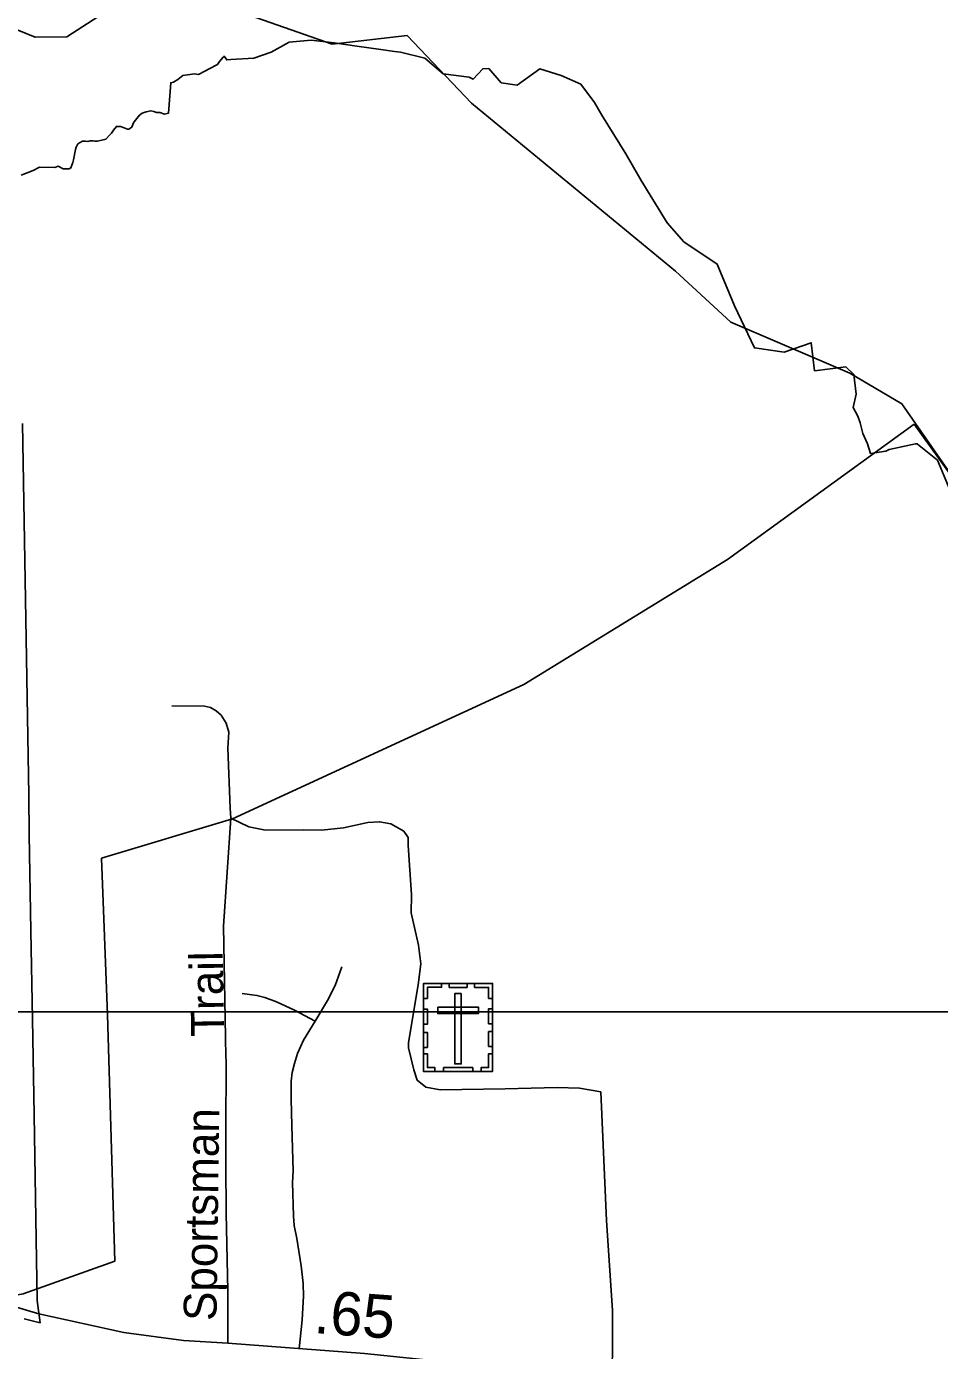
# Model space of a CAD drawing. Extents: x 2220236 to 2384410, y 720751 to 894131.
# Drawn here: x 2340366 to 2343003, y 815997 to 819820 of the extents above; entities that cross this region are included whole.
import ezdxf

# ---------------------------------------------------------------- set-up
doc = ezdxf.new("R2010")
doc.units = 0
for name, color, linetype in [('Exist Boundary Political City Limit New', 7, 'Continuous'), ('Exist Boundary Political City Limit Old', 7, 'Continuous'), ('Exist Cultural Cemetery CELL', 7, 'Continuous'), ('Exist Hydrographic Creek Single Shore', 7, 'Continuous'), ('Exist Road Non-System Type 51', 7, 'Continuous'), ('Exist Road Non-System Type 51 Label', 7, 'Continuous'), ('Exist Road Secondary Mileage Hundredths English Label', 7, 'Continuous'), ('Exist Road Secondary Type 51 Attributed', 7, 'Continuous'), ('Map Preparation Boundary City Limit Buffer Line', 7, 'Continuous'), ('Map Preparation Inset Cut Line', 7, 'Continuous')]:
    doc.layers.add(name, color=color, linetype=linetype)

msp = doc.modelspace()

# ---------------------------------------------------------------- linework, layer by layer
at = {"layer": 'Exist Boundary Political City Limit New'}
for points in [[(2340351.5, 819391.4), (2340386.2, 819404.8), (2340404, 819414.6), (2340448.5, 819413.5), (2340458, 819416.6), (2340472.8, 819409.3), (2340490, 819409.2), (2340494.2, 819412), (2340499.8, 819427.6), (2340501.8, 819435.6), (2340507.5, 819464.8), (2340510.2, 819472.3), (2340514.8, 819481.1), (2340528, 819489), (2340536.8, 819488.9), (2340543.8, 819488.5), (2340550.5, 819490.4), (2340558.8, 819490.4), (2340563.8, 819489.6), (2340571.8, 819489.5), (2340592, 819493.8), (2340596, 819494.9), (2340607, 819507.7), (2340611.5, 819512.1), (2340617.5, 819521.2), (2340626, 819531.6), (2340638, 819531.9), (2340648.8, 819527.8), (2340657.8, 819523.8), (2340661.8, 819523.7), (2340670.8, 819530.1), (2340674, 819540.4), (2340677.5, 819544.8), (2340688.5, 819559.9), (2340693, 819563.9), (2340700.2, 819570.2), (2340711.8, 819574.2), (2340725.8, 819576.9), (2340734.5, 819575.2), (2340741.8, 819572), (2340751.8, 819571.9), (2340764.5, 819567.4), (2340776.5, 819570.5), (2340783, 819657.7), (2340790.8, 819659.3), (2340803.5, 819667.6), (2340818, 819678.8), (2340824.8, 819679.5), (2340851.2, 819683.3), (2340863.2, 819682), (2340881.2, 819691.1), (2340893.8, 819697.8), (2340917.5, 819710.4), (2340923.5, 819718.8), (2340934.2, 819731.6), (2340937.2, 819734.8), (2340944.5, 819723.8), (2340956.8, 819725.4), (2341022.8, 819729.1), (2341073.2, 819746), (2341125.2, 819775.4), (2341188.5, 819780.6), (2341254.5, 819773.5), (2341320.2, 819763.9), (2341389.2, 819753.6), (2341429.2, 819748.3), (2341446.5, 819746.1), (2341516.8, 819728.9), (2341570, 819683.8), (2341644.2, 819674.2), (2341656.5, 819668.1), (2341684, 819698.4), (2341701.2, 819698.7), (2341737.2, 819657.7), (2341783.5, 819651), (2341848.2, 819697.9), (2341909.8, 819678.4), (2341967, 819654.1), (2342006.2, 819601), (2342027.8, 819564.1), (2342096.5, 819452.4), (2342140.8, 819375.2), (2342216.2, 819253.5), (2342264, 819198.8), (2342360.8, 819134.2), (2342411.2, 819013.9), (2342468, 818892.2), (2342554.5, 818880.1), (2342632.2, 818907), (2342641.8, 818825.6), (2342732.5, 818837.2), (2342755.5, 818815.1), (2342762.2, 818758.4), (2342753.5, 818720.4), (2342767.2, 818694.9), (2342773.2, 818675.8), (2342781.2, 818645.4), (2342794.5, 818615), (2342803, 818587.4), (2342847.2, 818593.9), (2342857.2, 818598.4), (2342933.5, 818615), (2342936.2, 818615), (2342938.2, 818615.4), (2342939.5, 818614.4), (2342996.8, 818568.3), (2343035, 818475.2)], [(2343035, 818475.2), (2342996.8, 818568.3), (2342939.5, 818614.4), (2342938.2, 818615.4), (2342936.2, 818615), (2342933.5, 818615), (2342857.2, 818598.4), (2342847.2, 818593.9), (2342803, 818587.4), (2342794.5, 818615), (2342781.2, 818645.4), (2342773.2, 818675.8), (2342767.2, 818694.9), (2342753.5, 818720.4), (2342762.2, 818758.4), (2342755.5, 818815.1), (2342732.5, 818837.2), (2342641.8, 818825.6), (2342632.2, 818907), (2342554.5, 818880.1), (2342468, 818892.2), (2342411.2, 819013.9), (2342360.8, 819134.2), (2342264, 819198.8), (2342216.2, 819253.5), (2342140.8, 819375.2), (2342096.5, 819452.4), (2342027.8, 819564.1), (2342006.2, 819601), (2341967, 819654.1), (2341909.8, 819678.4), (2341848.2, 819697.9), (2341783.5, 819651), (2341737.2, 819657.7), (2341701.2, 819698.7), (2341684, 819698.4), (2341656.5, 819668.1), (2341644.2, 819674.2), (2341570, 819683.8), (2341516.8, 819728.9), (2341446.5, 819746.1), (2341429.2, 819748.3), (2341389.2, 819753.6), (2341320.2, 819763.9), (2341254.5, 819773.5), (2341188.5, 819780.6), (2341125.2, 819775.4), (2341073.2, 819746), (2341022.8, 819729.1), (2340956.8, 819725.4), (2340944.5, 819723.8), (2340937.2, 819734.8), (2340934.2, 819731.6), (2340923.5, 819718.8), (2340917.5, 819710.4), (2340893.8, 819697.8), (2340881.2, 819691.1), (2340863.2, 819682), (2340851.2, 819683.3), (2340824.8, 819679.5), (2340818, 819678.8), (2340803.5, 819667.6), (2340790.8, 819659.3), (2340783, 819657.7), (2340776.5, 819570.5), (2340764.5, 819567.4), (2340751.8, 819571.9), (2340741.8, 819572), (2340734.5, 819575.2), (2340725.8, 819576.9), (2340711.8, 819574.2), (2340700.2, 819570.2), (2340693, 819563.9), (2340688.5, 819559.9), (2340677.5, 819544.8), (2340674, 819540.4), (2340670.8, 819530.1), (2340661.8, 819523.7), (2340657.8, 819523.8), (2340648.8, 819527.8), (2340638, 819531.9), (2340626, 819531.6), (2340617.5, 819521.2), (2340611.5, 819512.1), (2340607, 819507.7), (2340596, 819494.9), (2340592, 819493.8), (2340571.8, 819489.5), (2340563.8, 819489.6), (2340558.8, 819490.4), (2340550.5, 819490.4), (2340543.8, 819488.5), (2340536.8, 819488.9), (2340528, 819489), (2340514.8, 819481.1), (2340510.2, 819472.3), (2340507.5, 819464.8), (2340501.8, 819435.6), (2340499.8, 819427.6), (2340494.2, 819412), (2340490, 819409.2), (2340472.8, 819409.3), (2340458, 819416.6), (2340448.5, 819413.5), (2340404, 819414.6), (2340386.2, 819404.8), (2340351.5, 819391.4)], [(2340359.8, 816088.4), (2340405.8, 816077.3), (2340397.2, 816141.4), (2340393.2, 816378.6), (2340388.2, 816677.2), (2340383.5, 816954.2), (2340379.2, 817208.9), (2340374.5, 817485.6), (2340372.8, 817600.8), (2340355, 818674.1)], [(2340355, 818674.1), (2340372.8, 817600.8), (2340374.5, 817485.6), (2340379.2, 817208.9), (2340383.5, 816954.2), (2340388.2, 816677.2), (2340393.2, 816378.6), (2340397.2, 816141.4), (2340405.8, 816077.3), (2340359.8, 816088.4)]]:
    msp.add_lwpolyline(points, dxfattribs=at)
at = {"layer": 'Exist Boundary Political City Limit Old'}
for points in [[(2342929.9, 818672.1), (2342390.1, 818280.9), (2341802.5, 817919.9), (2340961.2, 817532.3), (2340582.6, 817418.9)], [(2342929.9, 818672.1), (2342390.1, 818280.9), (2341802.5, 817919.9), (2340961.2, 817532.3), (2340582.6, 817418.9)], [(2344262, 817879.4), (2344011.4, 818044), (2343719.4, 818048.5), (2343089.3, 818449.4), (2342929.9, 818672.1)], [(2344262, 817879.4), (2344011.4, 818044), (2343719.4, 818048.5), (2343089.3, 818449.4), (2342929.9, 818672.1)], [(2340582.6, 817418.9), (2340600.3, 816966.5), (2340621.7, 816254.8)], [(2340582.6, 817418.9), (2340600.3, 816966.5), (2340621.7, 816254.8)], [(2340621.7, 816254.8), (2340621.7, 816254.8), (2340357.2, 816160.7), (2340144.4, 816121.2)], [(2340621.7, 816254.8), (2340621.7, 816254.8), (2340357.2, 816160.7), (2340144.4, 816121.2)]]:
    msp.add_lwpolyline(points, dxfattribs=at)
at = {"layer": 'Exist Cultural Cemetery CELL'}
for points in [[(2341512.8, 817013.5), (2341524.2, 817013.5), (2341524.2, 817045.7), (2341564.8, 817045.7), (2341564.8, 817056.8), (2341512.9, 817056.8)], [(2341512.9, 817056.8), (2341711.9, 817056.8), (2341711.9, 816802.2), (2341512.9, 816802.2)], [(2341586.9, 817056.8), (2341638.7, 817056.8), (2341638.7, 817045.4), (2341586.9, 817045.4)], [(2341712, 817013.5), (2341700.7, 817013.5), (2341700.7, 817045.6), (2341660.1, 817045.6), (2341660.1, 817056.8), (2341712, 817056.8)], [(2341621.9, 817027.5), (2341603.2, 817027.5), (2341603.2, 816824.7), (2341621.9, 816824.7)], [(2341512.8, 816939.3), (2341512.8, 816982.7), (2341524.2, 816982.7), (2341524.2, 816939.3)], [(2341553.7, 816988.8), (2341553.7, 816970.1), (2341671.4, 816970.1), (2341671.4, 816988.8)], [(2341700.6, 816940.4), (2341700.6, 816983.7), (2341712, 816983.7), (2341712, 816940.4)], [(2341512.8, 816872.1), (2341512.8, 816915.4), (2341524.2, 816915.4), (2341524.2, 816872.1)], [(2341700.6, 816874.5), (2341700.6, 816917.8), (2341711.9, 816917.8), (2341711.9, 816874.5)], [(2341545.9, 816802.2), (2341545.9, 816813.7), (2341523.9, 816813.7), (2341523.9, 816854.1), (2341512.8, 816854.1), (2341512.8, 816802.2)], [(2341678.8, 816802.2), (2341678.8, 816813.7), (2341700.8, 816813.7), (2341700.8, 816854.1), (2341711.9, 816854.1), (2341711.9, 816802.2)], [(2341570.3, 816813.7), (2341655.2, 816813.7), (2341655.2, 816802.3), (2341570.3, 816802.3)]]:
    msp.add_lwpolyline(points, close=True, dxfattribs=at)
at = {"layer": 'Exist Hydrographic Creek Single Shore'}
for points in [[(2342240.4, 819113.8), (2341651.3, 819598.5), (2341465.3, 819794.3), (2341249.4, 819769.2), (2340772.4, 819936.7), (2340681.4, 819919.8), (2340483.3, 819790.3), (2340391.2, 819789.8), (2340265.3, 819840.5), (2340073.4, 819868.8), (2339872.2, 820008.2), (2339696.3, 820056.8)], [(2347144.5, 816508), (2347018.6, 816630.8), (2346957.5, 816871.2), (2346805.5, 817002.9), (2346170.5, 817187), (2345776.4, 817380.9), (2345451.3, 817436.6), (2345134.3, 817433.5), (2344959.4, 817478.8), (2344723.4, 817708.8), (2344630.5, 817757.6), (2344397.4, 817790.6), (2344011.4, 818044), (2343719.4, 818048.5), (2343089.3, 818449.4), (2342894.3, 818730.3), (2342743.4, 818819.3), (2342400.3, 818966.1), (2342240.4, 819113.8)]]:
    msp.add_lwpolyline(points, dxfattribs=at)
at = {"layer": 'Exist Road Non-System Type 51'}
for points in [[(2340786.1, 817858.3), (2340880.1, 817857.4), (2340898.1, 817853.7), (2340914.3, 817843.8), (2340928.4, 817831.9), (2340942.6, 817808.1), (2340951, 817782.2), (2340947.5, 817736.3), (2340954.8, 817562.7), (2340956, 817534.3)], [(2340956, 817534.3), (2340935.7, 817222.4), (2340941.1, 816902.2), (2340941.5, 816875.9), (2340941.6, 816870.4), (2340942.6, 816808.5), (2340942.1, 816652.2), (2340942.1, 816535.8), (2340943.2, 816393.2), (2340947.8, 816169.6), (2340947.8, 816017.8)], [(2342025.1, 816743.6), (2341963, 816754.9), (2341898.9, 816756.1), (2341749, 816752.2), (2341561.2, 816749.9), (2341519.1, 816757.4), (2341494.9, 816777.2), (2341484.4, 816807), (2341469.6, 816870.8), (2341469.5, 816886.5), (2341497.6, 817053), (2341504.8, 817113.2), (2341498.2, 817167.1), (2341476.9, 817260.9), (2341478.4, 817312.8), (2341468.7, 817456.6), (2341468.4, 817478.6), (2341456.1, 817496.5), (2341418, 817518), (2341386, 817523.7), (2341351.9, 817521.3), (2341282.2, 817506.4), (2341218.3, 817499.6), (2341166.2, 817500.9), (2341056.2, 817499.6), (2341008.2, 817509.1), (2340956, 817534.3)], [(2341199.8, 816947.7), (2341235.7, 817007.6), (2341257.4, 817051), (2341276.8, 817104.6)], [(2341199.8, 816947.7), (2341140, 816980.2), (2341088.6, 817004.2), (2341054.4, 817016.8), (2341031.6, 817022.5), (2340989.4, 817028.2)], [(2341154.2, 816001.8), (2341162.2, 816085.1), (2341166.7, 816153.6), (2341165.6, 816190.1), (2341159.9, 816241.4), (2341147.4, 816320.2), (2341139.4, 816357.8), (2341137.1, 816386.3), (2341134.8, 816482.2), (2341136, 816515.3), (2341132.5, 816645.4), (2341130.3, 816724.1), (2341130.3, 816774.3), (2341133.7, 816799.4), (2341140.5, 816825.6), (2341148.5, 816854.2), (2341166.7, 816893), (2341199.8, 816947.7)], [(2342025.1, 816743.6), (2342041.4, 816372), (2342058.6, 816112.2), (2342057.3, 815837.5)]]:
    msp.add_lwpolyline(points, dxfattribs=at)
at = {"layer": 'Exist Road Secondary Type 51 Attributed'}
msp.add_lwpolyline([(2340229.4, 816154.2), (2340402.2, 816102.8), (2340647.8, 816049.1), (2340820.1, 816025.4), (2340947.8, 816017.8), (2341342.3, 815988.1), (2341575, 815964.2), (2342007.7, 815851.2), (2342057.3, 815837.5), (2342307.2, 815771.6), (2342760.3, 815652.7), (2343099.8, 815550.8), (2343289.7, 815487.5), (2343341, 815465.3), (2343394, 815437.9), (2343482.1, 815389.1), (2343575.3, 815333.5), (2343671.1, 815270.1)], dxfattribs=at)
at = {"layer": 'Map Preparation Boundary City Limit Buffer Line'}
for points in [[(2340351.5, 819391.4), (2340386.2, 819404.8), (2340404, 819414.6), (2340448.5, 819413.5), (2340458, 819416.6), (2340472.8, 819409.3), (2340490, 819409.2), (2340494.2, 819412), (2340499.8, 819427.6), (2340501.8, 819435.6), (2340507.5, 819464.8), (2340510.2, 819472.3), (2340514.8, 819481.1), (2340528, 819489), (2340536.8, 819488.9), (2340543.8, 819488.5), (2340550.5, 819490.4), (2340558.8, 819490.4), (2340563.8, 819489.6), (2340571.8, 819489.5), (2340592, 819493.8), (2340596, 819494.9), (2340607, 819507.7), (2340611.5, 819512.1), (2340617.5, 819521.2), (2340626, 819531.6), (2340638, 819531.9), (2340648.8, 819527.8), (2340657.8, 819523.8), (2340661.8, 819523.7), (2340670.8, 819530.1), (2340674, 819540.4), (2340677.5, 819544.8), (2340688.5, 819559.9), (2340693, 819563.9), (2340700.2, 819570.2), (2340711.8, 819574.2), (2340725.8, 819576.9), (2340734.5, 819575.2), (2340741.8, 819572), (2340751.8, 819571.9), (2340764.5, 819567.4), (2340776.5, 819570.5), (2340783, 819657.7), (2340790.8, 819659.3), (2340803.5, 819667.6), (2340818, 819678.8), (2340824.8, 819679.5), (2340851.2, 819683.3), (2340863.2, 819682), (2340881.2, 819691.1), (2340893.8, 819697.8), (2340917.5, 819710.4), (2340923.5, 819718.8), (2340934.2, 819731.6), (2340937.2, 819734.8), (2340944.5, 819723.8), (2340956.8, 819725.4), (2341022.8, 819729.1), (2341073.2, 819746), (2341125.2, 819775.4), (2341188.5, 819780.6), (2341254.5, 819773.5), (2341320.2, 819763.9), (2341389.2, 819753.6), (2341429.2, 819748.3), (2341446.5, 819746.1), (2341516.8, 819728.9), (2341570, 819683.8), (2341644.2, 819674.2), (2341656.5, 819668.1), (2341684, 819698.4), (2341701.2, 819698.7), (2341737.2, 819657.7), (2341783.5, 819651), (2341848.2, 819697.9), (2341909.8, 819678.4), (2341967, 819654.1), (2342006.2, 819601), (2342027.8, 819564.1), (2342096.5, 819452.4), (2342140.8, 819375.2), (2342216.2, 819253.5), (2342264, 819198.8), (2342360.8, 819134.2), (2342411.2, 819013.9), (2342468, 818892.2), (2342554.5, 818880.1), (2342632.2, 818907), (2342641.8, 818825.6), (2342732.5, 818837.2), (2342755.5, 818815.1), (2342762.2, 818758.4), (2342753.5, 818720.4), (2342767.2, 818694.9), (2342773.2, 818675.8), (2342781.2, 818645.4), (2342794.5, 818615), (2342803, 818587.4), (2342847.2, 818593.9), (2342857.2, 818598.4), (2342933.5, 818615), (2342936.2, 818615), (2342938.2, 818615.4), (2342939.5, 818614.4), (2342996.8, 818568.3), (2343035, 818475.2)], [(2343035, 818475.2), (2342996.8, 818568.3), (2342939.5, 818614.4), (2342938.2, 818615.4), (2342936.2, 818615), (2342933.5, 818615), (2342857.2, 818598.4), (2342847.2, 818593.9), (2342803, 818587.4), (2342794.5, 818615), (2342781.2, 818645.4), (2342773.2, 818675.8), (2342767.2, 818694.9), (2342753.5, 818720.4), (2342762.2, 818758.4), (2342755.5, 818815.1), (2342732.5, 818837.2), (2342641.8, 818825.6), (2342632.2, 818907), (2342554.5, 818880.1), (2342468, 818892.2), (2342411.2, 819013.9), (2342360.8, 819134.2), (2342264, 819198.8), (2342216.2, 819253.5), (2342140.8, 819375.2), (2342096.5, 819452.4), (2342027.8, 819564.1), (2342006.2, 819601), (2341967, 819654.1), (2341909.8, 819678.4), (2341848.2, 819697.9), (2341783.5, 819651), (2341737.2, 819657.7), (2341701.2, 819698.7), (2341684, 819698.4), (2341656.5, 819668.1), (2341644.2, 819674.2), (2341570, 819683.8), (2341516.8, 819728.9), (2341446.5, 819746.1), (2341429.2, 819748.3), (2341389.2, 819753.6), (2341320.2, 819763.9), (2341254.5, 819773.5), (2341188.5, 819780.6), (2341125.2, 819775.4), (2341073.2, 819746), (2341022.8, 819729.1), (2340956.8, 819725.4), (2340944.5, 819723.8), (2340937.2, 819734.8), (2340934.2, 819731.6), (2340923.5, 819718.8), (2340917.5, 819710.4), (2340893.8, 819697.8), (2340881.2, 819691.1), (2340863.2, 819682), (2340851.2, 819683.3), (2340824.8, 819679.5), (2340818, 819678.8), (2340803.5, 819667.6), (2340790.8, 819659.3), (2340783, 819657.7), (2340776.5, 819570.5), (2340764.5, 819567.4), (2340751.8, 819571.9), (2340741.8, 819572), (2340734.5, 819575.2), (2340725.8, 819576.9), (2340711.8, 819574.2), (2340700.2, 819570.2), (2340693, 819563.9), (2340688.5, 819559.9), (2340677.5, 819544.8), (2340674, 819540.4), (2340670.8, 819530.1), (2340661.8, 819523.7), (2340657.8, 819523.8), (2340648.8, 819527.8), (2340638, 819531.9), (2340626, 819531.6), (2340617.5, 819521.2), (2340611.5, 819512.1), (2340607, 819507.7), (2340596, 819494.9), (2340592, 819493.8), (2340571.8, 819489.5), (2340563.8, 819489.6), (2340558.8, 819490.4), (2340550.5, 819490.4), (2340543.8, 819488.5), (2340536.8, 819488.9), (2340528, 819489), (2340514.8, 819481.1), (2340510.2, 819472.3), (2340507.5, 819464.8), (2340501.8, 819435.6), (2340499.8, 819427.6), (2340494.2, 819412), (2340490, 819409.2), (2340472.8, 819409.3), (2340458, 819416.6), (2340448.5, 819413.5), (2340404, 819414.6), (2340386.2, 819404.8), (2340351.5, 819391.4)], [(2340359.8, 816088.4), (2340405.8, 816077.3), (2340397.2, 816141.4), (2340393.2, 816378.6), (2340388.2, 816677.2), (2340383.5, 816954.2), (2340379.2, 817208.9), (2340374.5, 817485.6), (2340372.8, 817600.8), (2340355, 818674.1)], [(2340355, 818674.1), (2340372.8, 817600.8), (2340374.5, 817485.6), (2340379.2, 817208.9), (2340383.5, 816954.2), (2340388.2, 816677.2), (2340393.2, 816378.6), (2340397.2, 816141.4), (2340405.8, 816077.3), (2340359.8, 816088.4)]]:
    msp.add_lwpolyline(points, dxfattribs=at)
at = {"layer": 'Map Preparation Inset Cut Line'}
for points in [[(2329807.7, 835464.4), (2346103.7, 835464.4), (2346103.7, 816974.9), (2329807.7, 816974.9), (2329807.7, 835464.4)], [(2329807.7, 835464.4), (2346103.7, 835464.4), (2346103.7, 816974.9), (2329807.7, 816974.9), (2329807.7, 835464.4)], [(2329807.7, 816974.9), (2370566.3, 816974.8), (2370566.3, 785046.7), (2329807.6, 785046.7), (2329807.7, 816974.9)], [(2329807.7, 816974.9), (2370566.3, 816974.8), (2370566.3, 785046.7), (2329807.6, 785046.7), (2329807.7, 816974.9)]]:
    msp.add_lwpolyline(points, dxfattribs=at)

# ---------------------------------------------------------------- texts
at = {"layer": 'Exist Road Non-System Type 51 Label'}
for s, rotation, p in [('Trail', 90.9552, (2340937, 816903.4)), ('Sportsman', 89.2477, (2340915, 816081.8))]:
    msp.add_text(s, height=95, rotation=rotation, dxfattribs=at).set_placement(p)
at = {"layer": 'Exist Road Secondary Mileage Hundredths English Label'}
msp.add_text('.65', height=125, rotation=355.6999, dxfattribs=at).set_placement((2341194, 816047.7))

doc.saveas('drawing.dxf')
